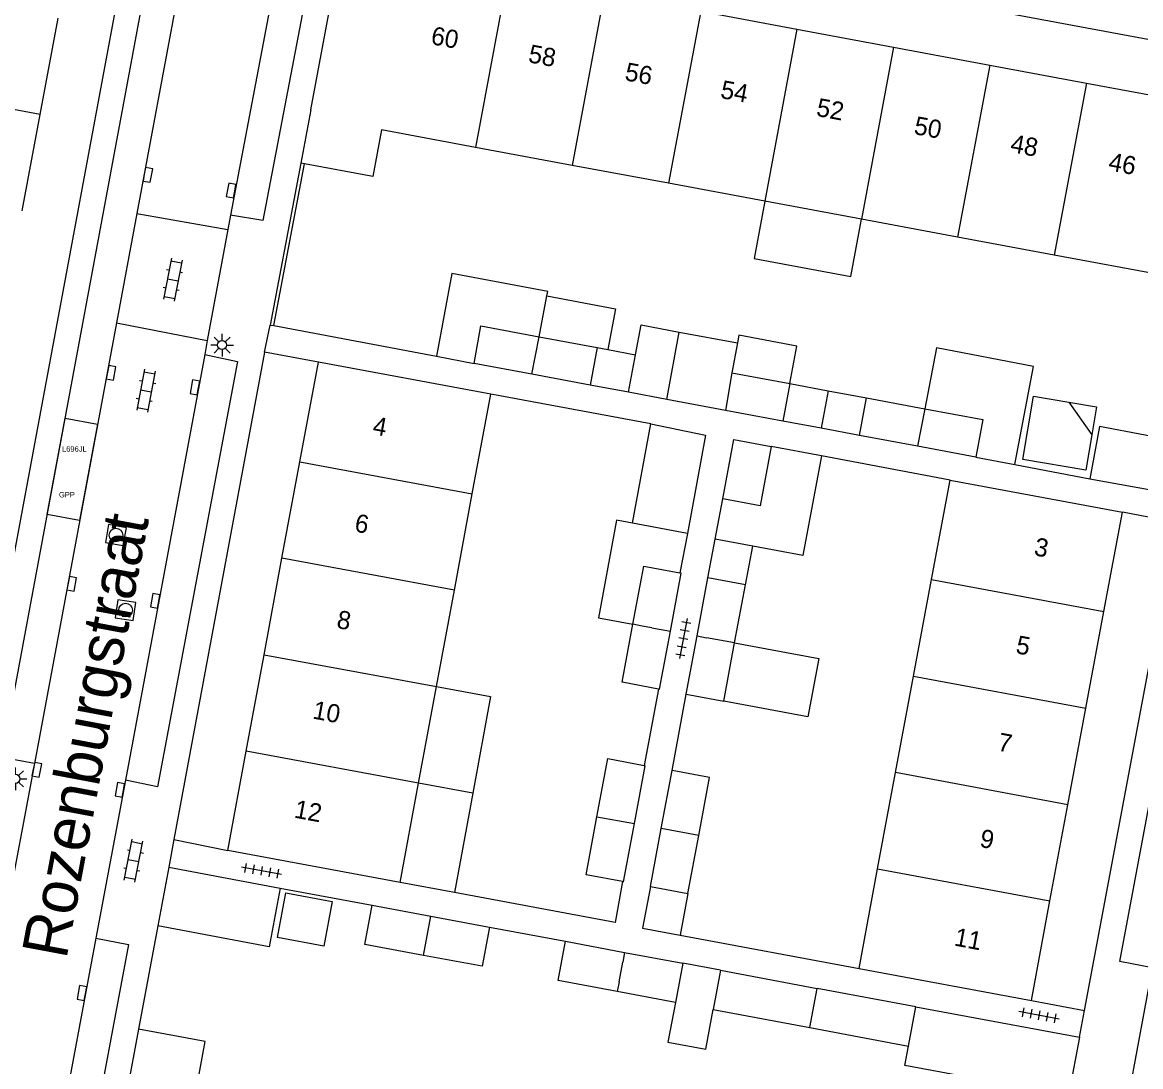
# Model space of a CAD drawing. Extents: x 124000 to 128010, y 398999 to 403000.
# Drawn here: x 126813.5 to 126875.1, y 399598.3 to 399655.8 of the extents above; entities that cross this region are included whole.
import ezdxf

# ---------------------------------------------------------------- set-up
doc = ezdxf.new("R2010")
doc.units = 0
for name, color, linetype in [('bp-anno-kenteken', 7, 'Continuous'), ('bp-grn-parkeervak', 7, 'Continuous'), ('gg-afsc-erfafscheiding', 7, 'Continuous'), ('gg-afsc-muur', 7, 'Continuous'), ('gg-anno-huisnummerreeks BGT', 7, 'Continuous'), ('gg-anno-openbare ruimte label', 7, 'Continuous'), ('gg-bbg-bijgebouw', 7, 'Continuous'), ('gg-bbg-gedigitaliseerde bijgebouw', 7, 'Continuous'), ('gg-bbg-hoofdgebouw', 7, 'Continuous'), ('gg-bbg-luifel en loopbrug', 7, 'Continuous'), ('gg-bbg-tussenscheiding', 7, 'Continuous'), ('gg-knt-verharding', 7, 'Continuous'), ('gg-knt-verharding nz', 7, 'Continuous'), ('gt-symb-klinker verharding', 7, 'Continuous'), ('gt-symb-kolk', 7, 'Continuous'), ('gt-symb-lichtmast', 7, 'Continuous'), ('gt-symb-rioolschacht', 7, 'Continuous'), ('gt-symb-tegel verharding', 7, 'Continuous'), ('kenmerkpunt gehandicapten parkeerplaats', 7, 'Continuous')]:
    doc.layers.add(name, color=color, linetype=linetype)

# ---------------------------------------------------------------- blocks, each defined once
blk = doc.blocks.new('gt0-TEG1')
at = {"layer": 'gt-symb-tegel verharding'}
for p, q in [((-1.125, 0), (1.125, 0)), ((-0.9, -0.25), (-0.9, 0.25)), ((-0.45, -0.25), (-0.45, 0.25)), ((0, -0.25), (0, 0.25)), ((0.45, -0.25), (0.45, 0.25)), ((0.9, -0.25), (0.9, 0.25))]:
    blk.add_line(p, q, dxfattribs=at)
blk = doc.blocks.new('gt0-KOLK')
at = {"layer": 'gt-symb-kolk'}
blk.add_lwpolyline([(0, 0), (0.375, 0), (0.375, 0.4), (-0.375, 0.4), (-0.375, 0), (0, 0)], dxfattribs=at)
blk = doc.blocks.new('gt0-KL1')
at = {"layer": 'gt-symb-klinker verharding'}
for p, q in [((-1.15, 0.3), (1.15, 0.3)), ((-1, -0.3), (-1, 0.3)), ((-0.5, 0.3), (-0.5, 0.45)), ((0, -0.3), (0, 0.3)), ((0.5, 0.3), (0.5, 0.45)), ((1, -0.3), (1, 0.3)), ((-1.15, -0.3), (1.15, -0.3)), ((-0.5, -0.45), (-0.5, -0.3)), ((0.5, -0.45), (0.5, -0.3))]:
    blk.add_line(p, q, dxfattribs=at)
blk = doc.blocks.new('gt0-RS')
at = {"layer": 'gt-symb-rioolschacht'}
blk.add_lwpolyline([(-0.5, -0.5), (0.5, -0.5), (0.5, 0.5), (-0.5, 0.5)], close=True, dxfattribs=at)
blk.add_circle((0, 0), 0.375, dxfattribs=at)
blk = doc.blocks.new('gt0-LMAST')
at = {"layer": 'gt-symb-lichtmast'}
for p, q in [((-0.005, 0.246), (-0.005, 0.621)), ((-0.182, 0.173), (-0.447, 0.438)), ((0.172, 0.173), (0.437, 0.438)), ((-0.255, -0.004), (-0.63, -0.004)), ((-0.182, -0.181), (-0.447, -0.446)), ((-0.005, -0.254), (-0.005, -0.629)), ((0.437, -0.446), (0.172, -0.181)), ((0.245, -0.004), (0.62, -0.004))]:
    blk.add_line(p, q, dxfattribs=at)
blk.add_circle((-0.005, -0.004), 0.25, dxfattribs=at)

msp = doc.modelspace()

# ---------------------------------------------------------------- linework, layer by layer
at = {"layer": 'bp-grn-parkeervak'}
msp.add_lwpolyline([(126814.885, 399628.72), (126815.872, 399634.029), (126817.661, 399633.695), (126816.673, 399628.386), (126814.885, 399628.72)], dxfattribs=at)
at = {"layer": 'gg-afsc-erfafscheiding'}
for p, q in [((126827.365, 399639.124), (126836.319, 399637.436)), ((126848.536, 399619.112), (126847.755, 399614.905)), ((126849.29, 399614.632), (126850.074, 399618.835)), ((126827.708, 399608.151), (126832.779, 399607.215)), ((126839.234, 399606.007), (126843.429, 399605.222))]:
    msp.add_line(p, q, dxfattribs=at)
msp.add_lwpolyline([(126846.567, 399608.507), (126846.151, 399606.267), (126837.309, 399607.909)], dxfattribs=at)
at = {"layer": 'gg-afsc-muur'}
for p, q in [((126828.849, 399648.07), (126827.157, 399639.157)), ((126827.365, 399639.124), (126829.05, 399648.032)), ((126827.157, 399639.157), (126827.365, 399639.124)), ((126848.119, 399633.711), (126839.306, 399635.348)), ((126864.597, 399630.623), (126857.51, 399631.947)), ((126868.17, 399631.475), (126872.284, 399630.693)), ((126820.975, 399606.066), (126819.918, 399600.386)), ((126849.735, 399605.565), (126859.584, 399603.729))]:
    msp.add_line(p, q, dxfattribs=at)
at = {"layer": 'gg-bbg-bijgebouw'}
for p, q in [((126821.58, 399609.297), (126820.975, 399606.066)), ((126821.58, 399609.297), (126827.708, 399608.151)), ((126832.779, 399607.215), (126836.012, 399606.61)), ((126836.012, 399606.61), (126839.234, 399606.007)), ((126843.429, 399605.222), (126846.675, 399604.615)), ((126846.675, 399604.615), (126849.884, 399604.014)), ((126849.479, 399601.853), (126846.269, 399602.454)), ((126862.705, 399601.615), (126871.72, 399599.936)), ((126871.72, 399599.936), (126871.117, 399596.71))]:
    msp.add_line(p, q, dxfattribs=at)
for points in [[(126827.708, 399608.151), (126827.104, 399604.92), (126820.975, 399606.066)], [(126835.608, 399604.449), (126832.374, 399605.054), (126832.779, 399607.215)], [(126839.234, 399606.007), (126838.829, 399603.846), (126835.608, 399604.449)], [(126846.269, 399602.454), (126843.024, 399603.061), (126843.429, 399605.222)], [(126871.117, 399596.71), (126862.101, 399598.382), (126862.301, 399599.452)]]:
    msp.add_lwpolyline(points, dxfattribs=at)
at = {"layer": 'gg-bbg-gedigitaliseerde bijgebouw'}
for p, q in [((126841.975, 399638.512), (126845.167, 399637.916)), ((126848.995, 399635.065), (126849.686, 399638.768)), ((126849.686, 399638.768), (126852.89, 399638.169)), ((126845.167, 399637.916), (126844.782, 399635.852)), ((126852.89, 399638.169), (126852.584, 399636.53)), ((126841.575, 399636.451), (126838.385, 399637.047)), ((126844.782, 399635.852), (126841.575, 399636.451)), ((126852.584, 399636.53), (126855.773, 399635.934)), ((126855.773, 399635.934), (126855.387, 399633.871)), ((126852.24, 399634.459), (126848.995, 399635.065)), ((126859.617, 399633.081), (126860.002, 399635.144)), ((126860.002, 399635.144), (126863.207, 399634.545)), ((126869.183, 399635.233), (126871.134, 399634.907)), ((126871.134, 399634.907), (126872.402, 399633.11)), ((126855.387, 399633.871), (126852.24, 399634.459)), ((126847.114, 399628.242), (126848.119, 399633.711)), ((126862.805, 399632.485), (126859.617, 399633.081)), ((126866.009, 399631.886), (126862.805, 399632.485)), ((126850.132, 399627.685), (126847.114, 399628.242)), ((126850.671, 399622.036), (126851.267, 399625.232)), ((126853.33, 399624.848), (126851.267, 399625.232)), ((126852.735, 399621.655), (126853.33, 399624.848)), ((126850.074, 399618.835), (126850.671, 399622.036)), ((126852.137, 399618.45), (126852.735, 399621.655)), ((126850.074, 399618.835), (126852.137, 399618.45)), ((126848.693, 399611.432), (126849.29, 399614.632)), ((126848.097, 399608.238), (126848.693, 399611.432)), ((126850.161, 399607.853), (126850.757, 399611.053)), ((126848.097, 399608.238), (126850.161, 399607.853)), ((126851.962, 399603.626), (126849.884, 399604.014)), ((126851.962, 399603.626), (126857.282, 399602.63)), ((126862.705, 399601.615), (126857.282, 399602.63)), ((126851.557, 399601.465), (126856.872, 399600.469)), ((126856.872, 399600.469), (126862.301, 399599.452))]:
    msp.add_line(p, q, dxfattribs=at)
for points in [[(126838.385, 399637.047), (126838.77, 399639.111), (126841.975, 399638.512)], [(126872.402, 399633.11), (126872.077, 399631.167), (126868.602, 399631.747), (126869.183, 399635.233)], [(126863.207, 399634.545), (126866.395, 399633.95), (126866.009, 399631.886)], [(126848.119, 399633.711), (126851.126, 399633.093), (126850.132, 399627.685)], [(126852.078, 399629.586), (126852.687, 399632.848), (126854.751, 399632.463)], [(126854.751, 399632.463), (126854.142, 399629.201), (126852.078, 399629.586)], [(126847.134, 399622.678), (126847.733, 399625.882), (126849.724, 399625.51)], [(126849.2, 399622.305), (126849.796, 399625.497), (126849.724, 399625.51)], [(126848.536, 399619.112), (126846.537, 399619.485), (126847.134, 399622.678)], [(126848.536, 399619.112), (126848.601, 399619.1), (126849.2, 399622.305)], [(126845.153, 399612.076), (126845.752, 399615.28), (126847.755, 399614.905)], [(126847.219, 399611.702), (126847.815, 399614.894), (126847.755, 399614.905)], [(126850.757, 399611.053), (126851.353, 399614.248), (126849.29, 399614.632)], [(126846.567, 399608.507), (126844.556, 399608.883), (126845.153, 399612.076)], [(126846.567, 399608.507), (126846.62, 399608.497), (126847.219, 399611.702)], [(126828.025, 399607.898), (126830.579, 399607.422), (126830.121, 399604.962), (126827.566, 399605.438), (126828.025, 399607.898)], [(126849.479, 399601.853), (126849.065, 399599.672), (126851.142, 399599.278), (126851.557, 399601.465)]]:
    msp.add_lwpolyline(points, dxfattribs=at)
at = {"layer": 'gg-bbg-hoofdgebouw'}
for p, q in [((126829.398, 399651.002), (126830.585, 399657.342)), ((126850.867, 399656.437), (126856.165, 399655.45)), ((126814.497, 399650.755), (126815.488, 399656.063)), ((126856.165, 399655.45), (126861.485, 399654.46)), ((126861.485, 399654.46), (126866.784, 399653.473)), ((126866.784, 399653.473), (126872.101, 399652.483)), ((126813.506, 399645.446), (126814.497, 399650.755)), ((126829.398, 399651.002), (126828.849, 399648.07)), ((126838.468, 399648.939), (126833.287, 399649.903)), ((126843.787, 399647.949), (126838.468, 399648.939)), ((126829.05, 399648.032), (126828.849, 399648.07)), ((126849.095, 399646.961), (126843.787, 399647.949)), ((126854.394, 399645.974), (126849.095, 399646.961)), ((126859.713, 399644.984), (126854.394, 399645.974)), ((126865.012, 399643.998), (126859.713, 399644.984)), ((126870.331, 399643.008), (126865.012, 399643.998)), ((126879.49, 399641.303), (126870.331, 399643.008)), ((126828.799, 399631.623), (126829.818, 399637.11)), ((126839.306, 399635.348), (126829.818, 399637.11)), ((126838.288, 399629.865), (126839.306, 399635.348)), ((126827.813, 399626.315), (126828.799, 399631.623)), ((126863.576, 399625.148), (126864.597, 399630.623)), ((126864.597, 399630.623), (126874.084, 399628.855)), ((126837.302, 399624.556), (126838.288, 399629.865)), ((126873.064, 399623.381), (126874.084, 399628.855)), ((126826.827, 399621.004), (126827.813, 399626.315)), ((126862.585, 399619.83), (126863.576, 399625.148)), ((126836.316, 399619.247), (126837.302, 399624.556)), ((126872.073, 399618.064), (126873.064, 399623.381)), ((126825.84, 399615.686), (126826.827, 399621.004)), ((126861.594, 399614.511), (126862.585, 399619.83)), ((126835.328, 399613.927), (126836.316, 399619.247)), ((126871.081, 399612.744), (126872.073, 399618.064)), ((126824.826, 399610.227), (126825.84, 399615.686)), ((126860.606, 399609.212), (126861.594, 399614.511)), ((126834.314, 399608.465), (126835.328, 399613.927)), ((126870.094, 399607.447), (126871.081, 399612.744)), ((126834.314, 399608.465), (126824.826, 399610.227)), ((126859.584, 399603.729), (126860.606, 399609.212)), ((126869.071, 399601.961), (126870.094, 399607.447)), ((126859.584, 399603.729), (126869.071, 399601.961))]:
    msp.add_line(p, q, dxfattribs=at)
for points in [[(126872.101, 399652.483), (126877.576, 399651.464), (126877.068, 399648.804), (126880.754, 399648.116)], [(126833.287, 399649.903), (126832.808, 399647.329), (126829.05, 399648.032)]]:
    msp.add_lwpolyline(points, dxfattribs=at)
at = {"layer": 'gg-bbg-luifel en loopbrug'}
for p, q in [((126841.975, 399638.512), (126842.395, 399640.76)), ((126845.167, 399637.916), (126845.752, 399637.807)), ((126845.752, 399637.807), (126847.274, 399637.522)), ((126836.319, 399637.436), (126838.385, 399637.047)), ((126846.889, 399635.459), (126847.274, 399637.522)), ((126846.889, 399635.459), (126844.782, 399635.852)), ((126848.995, 399635.065), (126846.889, 399635.459)), ((126855.773, 399635.934), (126857.888, 399635.539)), ((126857.888, 399635.539), (126857.502, 399633.476)), ((126857.888, 399635.539), (126860.002, 399635.144)), ((126857.502, 399633.476), (126855.387, 399633.871)), ((126859.617, 399633.081), (126857.502, 399633.476)), ((126857.51, 399631.947), (126854.751, 399632.463)), ((126866.009, 399631.886), (126868.17, 399631.475)), ((126872.284, 399630.693), (126877.308, 399629.783)), ((126851.665, 399627.369), (126852.078, 399629.586)), ((126850.132, 399627.685), (126849.724, 399625.51)), ((126851.267, 399625.232), (126851.665, 399627.369)), ((126853.728, 399626.984), (126851.665, 399627.369)), ((126853.33, 399624.848), (126853.728, 399626.984)), ((126838.318, 399613.375), (126835.328, 399613.927)), ((126838.318, 399613.375), (126837.309, 399607.909)), ((126837.309, 399607.909), (126834.314, 399608.465)), ((126848.097, 399608.238), (126847.66, 399605.952)), ((126850.161, 399607.853), (126849.735, 399605.565)), ((126847.66, 399605.952), (126849.735, 399605.565)), ((126819.918, 399600.386), (126819.054, 399595.742))]:
    msp.add_line(p, q, dxfattribs=at)
for points in [[(126854.394, 399645.974), (126853.808, 399642.828), (126859.127, 399641.838), (126859.713, 399644.984)], [(126842.395, 399640.76), (126842.441, 399641.005), (126837.17, 399641.99), (126836.319, 399637.436)], [(126842.395, 399640.76), (126846.172, 399640.054), (126845.752, 399637.807)], [(126847.274, 399637.522), (126847.581, 399639.162), (126849.686, 399638.768)], [(126855.773, 399635.934), (126856.159, 399637.997), (126852.969, 399638.593), (126852.89, 399638.169)], [(126868.17, 399631.475), (126869.197, 399636.878), (126863.844, 399637.896), (126863.207, 399634.545)], [(126871.134, 399634.907), (126872.659, 399634.653), (126872.402, 399633.11)], [(126877.846, 399632.622), (126872.832, 399633.575), (126872.284, 399630.693)], [(126857.51, 399631.947), (126856.488, 399626.47), (126853.728, 399626.984)], [(126847.114, 399628.242), (126846.231, 399628.405), (126845.239, 399623.028), (126847.134, 399622.678)], [(126852.735, 399621.655), (126857.365, 399620.792), (126856.768, 399617.587), (126852.137, 399618.45)], [(126836.316, 399619.247), (126839.3, 399618.696), (126838.318, 399613.375)], [(126823.088, 399596.998), (126823.592, 399599.701), (126819.918, 399600.386)]]:
    msp.add_lwpolyline(points, dxfattribs=at)
at = {"layer": 'gg-bbg-tussenscheiding'}
for p, q in [((126840.239, 399658.416), (126838.468, 399648.939)), ((126845.558, 399657.425), (126843.787, 399647.949)), ((126850.867, 399656.437), (126849.095, 399646.961)), ((126856.165, 399655.45), (126854.394, 399645.974)), ((126861.485, 399654.46), (126859.713, 399644.984)), ((126866.784, 399653.473), (126865.012, 399643.998)), ((126814.497, 399650.755), (126805.013, 399652.533)), ((126872.101, 399652.483), (126870.331, 399643.008)), ((126841.575, 399636.451), (126841.975, 399638.512)), ((126852.584, 399636.53), (126852.24, 399634.459)), ((126863.207, 399634.545), (126862.805, 399632.485)), ((126828.799, 399631.623), (126838.288, 399629.865)), ((126837.302, 399624.556), (126827.813, 399626.315)), ((126863.576, 399625.148), (126873.064, 399623.381)), ((126847.65, 399622.585), (126847.134, 399622.678)), ((126848.167, 399622.491), (126847.65, 399622.585)), ((126848.167, 399622.491), (126849.2, 399622.305)), ((126850.671, 399622.036), (126851.187, 399621.941)), ((126851.703, 399621.845), (126851.187, 399621.941)), ((126852.735, 399621.655), (126851.703, 399621.845)), ((126826.827, 399621.004), (126836.316, 399619.247)), ((126862.585, 399619.83), (126872.073, 399618.064)), ((126835.328, 399613.927), (126825.84, 399615.686)), ((126871.081, 399612.744), (126861.594, 399614.511)), ((126845.153, 399612.076), (126847.219, 399611.702)), ((126850.757, 399611.053), (126848.693, 399611.432)), ((126860.606, 399609.212), (126870.094, 399607.447)), ((126835.608, 399604.449), (126836.012, 399606.61)), ((126846.675, 399604.615), (126846.573, 399604.074)), ((126846.37, 399602.994), (126846.573, 399604.074)), ((126849.884, 399604.014), (126849.479, 399601.853)), ((126851.962, 399603.626), (126851.557, 399601.465)), ((126846.37, 399602.994), (126846.269, 399602.454)), ((126856.872, 399600.469), (126857.282, 399602.63)), ((126862.301, 399599.452), (126862.705, 399601.615))]:
    msp.add_line(p, q, dxfattribs=at)
at = {"layer": 'gg-knt-verharding'}
for p, q in [((126820.456, 399666.301), (126810.506, 399612.894)), ((126834.465, 399662.552), (126879.072, 399654.229)), ((126819.823, 399645.307), (126824.828, 399644.426)), ((126824.972, 399645.21), (126824.828, 399644.426)), ((126824.828, 399644.426), (126823.701, 399638.305)), ((126818.701, 399639.281), (126823.701, 399638.305)), ((126826.851, 399637.661), (126827.157, 399639.157)), ((126823.701, 399638.305), (126823.558, 399637.529)), ((126826.851, 399637.661), (126821.863, 399610.82)), ((126829.818, 399637.11), (126826.851, 399637.661)), ((126877.026, 399628.278), (126874.084, 399628.855)), ((126871.996, 399601.408), (126877.026, 399628.278)), ((126814.186, 399615.022), (126812.556, 399606.32)), ((126819.188, 399614.091), (126817.558, 399605.389)), ((126821.863, 399610.82), (126821.58, 399609.297)), ((126821.863, 399610.82), (126824.826, 399610.227)), ((126874.118, 399595.06), (126875.74, 399603.764)), ((126869.071, 399601.961), (126871.996, 399601.408)), ((126871.72, 399599.936), (126871.996, 399601.408))]:
    msp.add_line(p, q, dxfattribs=at)
for points in [[(126832.987, 399687.44), (126834.806, 399687.065), (126826.766, 399644.922), (126824.972, 399645.21)], [(126814.186, 399615.022), (126812.399, 399615.344), (126821.672, 399665.231), (126823.473, 399664.92)], [(126823.558, 399637.529), (126825.356, 399637.153), (126820.953, 399613.736), (126819.188, 399614.091)], [(126875.74, 399603.764), (126873.947, 399604.108), (126878.356, 399627.645), (126880.143, 399627.348)], [(126817.558, 399605.389), (126819.362, 399605.038), (126816.442, 399589.461), (126814.64, 399589.801)]]:
    msp.add_lwpolyline(points, dxfattribs=at)
at = {"layer": 'gg-knt-verharding nz'}
for p, q in [((126832.987, 399687.44), (126824.972, 399645.21)), ((126823.473, 399664.92), (126819.823, 399645.307)), ((126819.823, 399645.307), (126818.701, 399639.281)), ((126818.701, 399639.281), (126814.186, 399615.022)), ((126823.558, 399637.529), (126819.188, 399614.091)), ((126817.558, 399605.389), (126814.64, 399589.801))]:
    msp.add_line(p, q, dxfattribs=at)

# ---------------------------------------------------------------- block references
at = {"layer": 'gt-symb-klinker verharding'}
for p, rotation in [((126821.804, 399641.65), -100.71464389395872), ((126820.323, 399635.537), -100.71464389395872), ((126819.645, 399609.657), 78.92612884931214)]:
    msp.add_blockref('gt0-KL1', p, dxfattribs=dict(at, rotation=rotation))
at = {"layer": 'gt-symb-kolk'}
for p, rotation in [((126820.232, 399647.458), -100.54573436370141), ((126825.21, 399646.532), 79.21838326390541), ((126818.207, 399636.566), -100.54573436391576), ((126823.211, 399635.691), 79.28535610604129), ((126816.04, 399624.94), -100.54573436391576), ((126821.028, 399623.929), 79.51061018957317), ((126814.121, 399614.706), -101.5907368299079), ((126819.083, 399613.522), 79.56697526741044), ((126816.991, 399602.338), 79.45426563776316)]:
    msp.add_blockref('gt0-KOLK', p, dxfattribs=dict(at, rotation=rotation))
at = {"layer": 'gt-symb-lichtmast'}
for p in [(126824.518, 399638.059), (126813.14, 399614.173)]:
    msp.add_blockref('gt0-LMAST', p, dxfattribs=at)
at = {"layer": 'gt-symb-rioolschacht'}
for p, rotation in [((126818.672, 399627.594), 79.74640197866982), ((126819.2, 399623.459), -98.62422873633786)]:
    msp.add_blockref('gt0-RS', p, dxfattribs=dict(at, rotation=rotation))
at = {"layer": 'gt-symb-tegel verharding'}
for p, rotation in [((126849.906, 399621.898), -100.65836150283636), ((126826.684, 399609.104), 169.74640197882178), ((126869.496, 399601.147), 169.10581701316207)]:
    msp.add_blockref('gt0-TEG1', p, dxfattribs=dict(at, rotation=rotation))

# ---------------------------------------------------------------- texts
at = {"layer": 'bp-anno-kenteken'}
msp.add_text('L696JL', height=0.3, dxfattribs=at).set_placement((126815.702, 399632.185))
at = {"layer": 'gg-anno-huisnummerreeks BGT'}
for s, p in [('60', (126835.967, 399654.633)), ('58', (126841.327, 399653.635)), ('56', (126846.642, 399652.645)), ('54', (126851.908, 399651.665)), ('52', (126857.187, 399650.682)), ('50', (126862.563, 399649.681)), ('48', (126867.871, 399648.692)), ('46', (126873.268, 399647.688)), ('4', (126832.756, 399633.157)), ('6', (126831.761, 399627.796)), ('3', (126869.178, 399626.488)), ('8', (126830.775, 399622.486)), ('5', (126868.173, 399621.092)), ('10', (126829.454, 399617.497)), ('7', (126867.174, 399615.735)), ('12', (126828.44, 399612.041)), ('9', (126866.185, 399610.429)), ('11', (126864.777, 399604.996))]:
    msp.add_text(s, height=1, rotation=349.5, dxfattribs=at).set_placement(p)
at = {"layer": 'gg-anno-openbare ruimte label'}
for s, p in [('Rozenburgstraat', (126815.938, 399604.187)), ('Rhoonstraat', (126875.915, 399585.967))]:
    msp.add_text(s, height=2.5, rotation=79.4, dxfattribs=at).set_placement(p)
at = {"layer": 'kenmerkpunt gehandicapten parkeerplaats'}
msp.add_text('GPP', height=0.3, dxfattribs=at).set_placement((126815.533, 399629.664))

doc.saveas('drawing.dxf')
